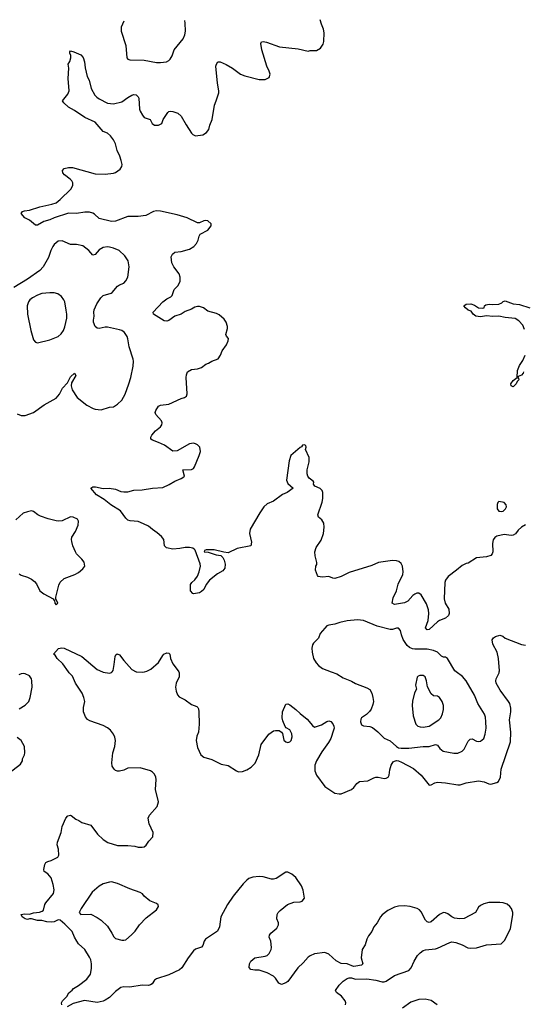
# Model space of a CAD drawing. Header units: inches. Extents: x 2057696 to 2160536, y 827480 to 1016834.
# Tile 357 of 422: x 2081955 to 2086867, y 1006755 to 1016363. Entities that reach past the tile are written whole.
import ezdxf

# ---------------------------------------------------------------- set-up
doc = ezdxf.new("R2010")
doc.units = ezdxf.units.IN
doc.header["$MEASUREMENT"] = 0
doc.layers.add('C0080', color=7, linetype='Continuous')
doc.layers.add('C0081', color=7, linetype='Continuous')

msp = doc.modelspace()

# ---------------------------------------------------------------- linework, layer by layer
at = {"layer": 'C0080', "color": 5}
for points, elevation in [([(2081950, 1009638), (2082010, 1009674), (2082044.5, 1009710), (2082057, 1009750), (2082076.9, 1009850), (2082074.5, 1009910), (2082069.4, 1009930), (2082050, 1009959.3), (2082010, 1009978.4), (2081990, 1009981.6), (2081970, 1009978.4), (2081947.3, 1009970)], 440), ([(2082366, 1006750), (2082362, 1006770), (2082374, 1006790), (2082414, 1006830), (2082433.6, 1006866.4), (2082466.6, 1006893.4), (2082479, 1006910), (2082530, 1006937.3), (2082610, 1007000.7), (2082646, 1007050), (2082656.9, 1007103.1), (2082656.3, 1007150), (2082648.3, 1007188.3), (2082636.6, 1007216.6), (2082591, 1007291), (2082530, 1007346.6), (2082512.3, 1007370), (2082490, 1007409.2), (2082466.6, 1007466.6), (2082396.6, 1007536.6), (2082350, 1007575.3), (2082330, 1007579), (2082290, 1007559.3), (2082270, 1007556), (2082220.2, 1007560.2), (2082171.9, 1007571.9), (2082130, 1007571.5), (2082070, 1007589.6), (2082050, 1007589.6), (2082030, 1007583), (2082010, 1007588), (2081978, 1007610), (2081969, 1007630), (2082002.3, 1007637.7), (2082050, 1007634.9), (2082090, 1007647), (2082147, 1007653), (2082175.9, 1007664.1), (2082186.6, 1007673.4), (2082200.9, 1007730), (2082210, 1007746), (2082284.1, 1007835.9), (2082292.9, 1007872.9), (2082282.7, 1007922.7), (2082261.2, 1007990), (2082230, 1008029), (2082195.3, 1008050), (2082189.2, 1008070), (2082200.2, 1008119.8), (2082210, 1008138), (2082228, 1008150), (2082261.2, 1008158.8), (2082326, 1008190), (2082338, 1008210), (2082333.2, 1008270), (2082321.2, 1008310), (2082322.7, 1008337.3), (2082359.3, 1008430), (2082369.4, 1008490), (2082404, 1008570), (2082426, 1008594), (2082450, 1008601), (2082458, 1008598), (2082502.5, 1008562.5), (2082532, 1008550), (2082562, 1008530), (2082650, 1008502.8), (2082715.2, 1008415.2), (2082770, 1008362), (2082813.3, 1008333.3), (2082910, 1008306), (2083010, 1008304.9), (2083076.7, 1008296.7), (2083110, 1008288), (2083150, 1008287.3), (2083170, 1008290.8), (2083190, 1008306.8), (2083213.8, 1008346.2), (2083253.2, 1008390), (2083257.2, 1008430), (2083216.6, 1008516.6), (2083207.6, 1008570), (2083220.5, 1008599.5), (2083296.4, 1008683.6), (2083308.4, 1008730), (2083279.6, 1008850), (2083285.1, 1008950), (2083281.6, 1008970), (2083270, 1008999.3), (2083250, 1009020.7), (2083230, 1009031.6), (2083130, 1009061.6), (2083010, 1009059), (2082970, 1009039), (2082928.9, 1009028.9), (2082910, 1009028.7), (2082890, 1009035.3), (2082875.3, 1009050), (2082858, 1009078), (2082852.7, 1009110), (2082863, 1009210), (2082882.6, 1009270), (2082888.1, 1009328.1), (2082883.3, 1009363.3), (2082871.5, 1009390), (2082839.5, 1009430), (2082810, 1009454), (2082770, 1009474.5), (2082640.5, 1009520.5), (2082615.1, 1009535.1), (2082598.6, 1009558.6), (2082579, 1009610), (2082577.2, 1009650), (2082589.4, 1009710), (2082582, 1009750), (2082565.1, 1009790), (2082498.7, 1009890), (2082470, 1009957.2), (2082439.3, 1009990), (2082432.1, 1010000)], 420), ([(2082763.3, 1010000), (2082770, 1009997.1), (2082830, 1009986), (2082850, 1009994), (2082855.5, 1010000)], 420), ([(2083098.6, 1010000), (2083150, 1009996), (2083171.5, 1010000)], 420), ([(2083505.9, 1010000), (2083510.8, 1009990), (2083510.6, 1009950), (2083482, 1009890), (2083476.3, 1009850), (2083482, 1009810), (2083493.7, 1009773.7), (2083510, 1009756), (2083570, 1009727.3), (2083630, 1009680.7), (2083681.6, 1009661.6), (2083692.2, 1009652.2), (2083697.6, 1009637.6), (2083702.4, 1009610), (2083706.4, 1009490), (2083698.4, 1009410), (2083682.4, 1009370), (2083677.6, 1009330), (2083690, 1009261), (2083722.6, 1009190), (2083750, 1009165.7), (2083830, 1009144.4), (2083919, 1009099), (2083990, 1009085.5), (2084070, 1009033.4), (2084090, 1009024.9), (2084130, 1009027.7), (2084170, 1009042), (2084211.5, 1009068.5), (2084253.4, 1009106.6), (2084287, 1009190), (2084309.7, 1009290.3), (2084386, 1009390), (2084430, 1009422.8), (2084450, 1009426.8), (2084485.4, 1009425.4), (2084510, 1009412), (2084517.3, 1009397.3), (2084530, 1009332), (2084550, 1009314.8), (2084570, 1009311), (2084590, 1009316), (2084604, 1009330), (2084614.2, 1009365.8), (2084610, 1009395.3), (2084590, 1009433.2), (2084553.2, 1009453.2), (2084545.2, 1009465.2), (2084520.7, 1009520.7), (2084514.5, 1009550), (2084519.7, 1009610), (2084550, 1009684.7), (2084570, 1009686.8), (2084590, 1009676.3), (2084650, 1009630.4), (2084690, 1009592.4), (2084758.6, 1009538.6), (2084810, 1009474), (2084830, 1009459.1), (2084897.6, 1009482.4), (2084950, 1009515.5), (2084970, 1009522), (2084990, 1009513.4), (2085010, 1009490.4), (2085019.6, 1009470), (2085021.1, 1009450), (2085016.5, 1009430), (2084990.4, 1009350), (2084968.5, 1009310), (2084901.3, 1009218.7), (2084848.9, 1009131.1), (2084835.5, 1009090), (2084833.9, 1009033.9), (2084851.1, 1008990), (2084930, 1008880.3), (2085030, 1008816.4), (2085070, 1008808.2), (2085090, 1008810.4), (2085190, 1008850.4), (2085214.5, 1008870), (2085242.9, 1008910), (2085270, 1008928.4), (2085350, 1008937.1), (2085410, 1008966.4), (2085428, 1008970), (2085450.3, 1008970.3), (2085510, 1008958.4), (2085530, 1008960.4), (2085549.2, 1008970), (2085557.7, 1008990), (2085564.5, 1009044.5), (2085577.1, 1009090), (2085599.4, 1009120.6), (2085610, 1009128.4), (2085630, 1009132.9), (2085650.5, 1009130.5), (2085678.7, 1009118.7), (2085795.3, 1009055.3), (2085872.4, 1008990), (2085950, 1008894), (2085970, 1008895.5), (2086004.8, 1008915.2), (2086030, 1008921.3), (2086110, 1008916.9), (2086230, 1008896.4), (2086250, 1008897.1), (2086310, 1008917.1), (2086430, 1008934.9), (2086485.5, 1008925.5), (2086530, 1008906), (2086550, 1008902.8), (2086610, 1008920.7), (2086624, 1008930), (2086643.7, 1008970), (2086651.3, 1009050), (2086742.7, 1009317.3), (2086744.5, 1009410), (2086732.8, 1009530), (2086745.6, 1009610), (2086746.1, 1009646.1), (2086734.8, 1009690), (2086724.4, 1009710), (2086640.4, 1009820.4), (2086603.1, 1009890), (2086599.2, 1009910), (2086601.7, 1009930), (2086630.8, 1009989.2), (2086633, 1010000)], 420), ([(2084993.5, 1010000), (2085050, 1009979.3), (2085110, 1009941.3), (2085190, 1009908.4), (2085230, 1009885.3), (2085342, 1009842), (2085370, 1009826), (2085388.9, 1009790), (2085400.9, 1009750), (2085404.9, 1009710), (2085401.1, 1009678.9), (2085384.4, 1009635.6), (2085366.9, 1009613.1), (2085337.2, 1009582.8), (2085290.7, 1009550), (2085282.9, 1009537.1), (2085278, 1009510), (2085290, 1009482.8), (2085310, 1009470.7), (2085370, 1009466), (2085395.8, 1009455.8), (2085450, 1009413.4), (2085510, 1009352.7), (2085570, 1009326.4), (2085629.2, 1009269.2), (2085650, 1009258.9), (2085674.9, 1009254.9), (2085750, 1009255.2), (2085890, 1009271.3), (2085949.8, 1009270.2), (2086010, 1009290.4), (2086030, 1009284), (2086053.4, 1009250), (2086086.3, 1009226.3), (2086190, 1009204.9), (2086230, 1009205.7), (2086270, 1009226.4), (2086290, 1009246), (2086330, 1009324), (2086350, 1009343), (2086370, 1009345.5), (2086410, 1009323.8), (2086430, 1009320.4), (2086450, 1009323.1), (2086481.6, 1009350), (2086496.3, 1009390), (2086505.4, 1009450), (2086503, 1009510), (2086497.2, 1009557.2), (2086487.5, 1009587.5), (2086425.4, 1009690), (2086391.1, 1009771.1), (2086309.7, 1009910), (2086272.8, 1009952.8), (2086213.3, 1010000)], 440), ([(2081850, 1009010.4), (2081961.5, 1009098.5), (2081981.2, 1009130), (2081982.7, 1009150), (2082001.2, 1009190), (2082005.2, 1009210), (2082001.2, 1009270), (2081969.2, 1009330), (2081930, 1009358)], 440), ([(2085132.7, 1006750), (2085136, 1006770), (2085129.3, 1006790), (2085093.6, 1006833.6), (2085046, 1006870), (2085036, 1006890), (2085070, 1006942.8), (2085110, 1006980.7), (2085150, 1007007.7), (2085170, 1007014), (2085190, 1007013.4), (2085230, 1006999.1), (2085342.5, 1007002.5), (2085430, 1006990.5), (2085490, 1006974.4), (2085510, 1006972.7), (2085530, 1006979.3), (2085610, 1007037), (2085750, 1007085.3), (2085773.3, 1007110), (2085803.3, 1007176.7), (2085836.9, 1007230), (2085861.8, 1007258.2), (2085890, 1007278.7), (2085912.6, 1007287.4), (2086010, 1007295.8), (2086030, 1007302), (2086150, 1007359.5), (2086170, 1007363.1), (2086210, 1007358.4), (2086270, 1007335.8), (2086326.8, 1007306.8), (2086350, 1007302.6), (2086410, 1007307.6), (2086510, 1007336), (2086650, 1007345.5), (2086682.6, 1007377.4), (2086744, 1007490), (2086766.8, 1007630), (2086766.4, 1007650), (2086751, 1007690), (2086737.3, 1007710), (2086710, 1007732.3), (2086670, 1007745.8), (2086638, 1007750), (2086531.1, 1007748.9), (2086483.2, 1007736.8), (2086450, 1007720.7), (2086430, 1007702.7), (2086401.6, 1007650), (2086290, 1007592.9), (2086248.5, 1007588.5), (2086196.8, 1007596.8), (2086170, 1007609.7), (2086130, 1007638.7), (2086110, 1007648.6), (2086090, 1007650.8), (2086050, 1007632), (2085970, 1007559.7), (2085950, 1007552.8), (2085930, 1007558.7), (2085914.8, 1007574.8), (2085870, 1007658.9), (2085855.4, 1007675.4), (2085831.4, 1007691.4), (2085762.7, 1007710), (2085710, 1007715.7), (2085650, 1007712.9), (2085610, 1007703.8), (2085544.4, 1007670), (2085490, 1007629.7), (2085474.3, 1007610), (2085441.7, 1007550), (2085408.9, 1007510), (2085390, 1007466.6), (2085358.2, 1007421.8), (2085342, 1007390), (2085324.2, 1007335.8), (2085297.1, 1007290), (2085287.3, 1007207.3), (2085302, 1007150), (2085290, 1007138), (2085234.4, 1007125.6), (2085210, 1007125.2), (2085150, 1007149.2), (2085090, 1007154), (2085040.7, 1007180.7), (2084970, 1007242.9), (2084930, 1007260.9), (2084830, 1007247.3), (2084790, 1007229.6), (2084770, 1007215.1), (2084720.4, 1007159.6), (2084668, 1007112), (2084570, 1006977.6), (2084550, 1006964.7), (2084510, 1006949.4), (2084482, 1006962), (2084450, 1007009.2), (2084429.2, 1007030), (2084370, 1007062), (2084290, 1007089.6), (2084247.8, 1007087.8), (2084210, 1007094), (2084193.2, 1007113.2), (2084197, 1007150), (2084210, 1007177.3), (2084250, 1007207.3), (2084350, 1007224), (2084369.3, 1007230.7), (2084389.3, 1007250.7), (2084409, 1007290), (2084412.7, 1007310), (2084405.2, 1007370), (2084389, 1007410), (2084393.2, 1007430), (2084405.2, 1007450), (2084462.3, 1007497.7), (2084480.7, 1007530), (2084479.5, 1007550), (2084464.5, 1007590), (2084465.2, 1007630), (2084477.2, 1007650), (2084497.2, 1007670), (2084568.7, 1007730), (2084630, 1007750.7), (2084690, 1007754), (2084710, 1007761), (2084732.3, 1007790), (2084720.5, 1007870), (2084704.2, 1007910), (2084650, 1007991.5), (2084610, 1008026), (2084570, 1008045.6), (2084550, 1008043.6), (2084456.2, 1007983.8), (2084430, 1007976.2), (2084410, 1007977.6), (2084330, 1008000.5), (2084290, 1008001.7), (2084230, 1007994.5), (2084190, 1007981.5), (2084170, 1007967.4), (2084133.8, 1007930), (2084037.7, 1007810), (2083982.6, 1007730), (2083917.1, 1007610), (2083903.8, 1007510), (2083885.5, 1007470), (2083768.2, 1007390), (2083754.9, 1007370), (2083742.4, 1007330), (2083728.8, 1007311.2), (2083670, 1007293), (2083650, 1007275.6), (2083598.9, 1007210), (2083535.8, 1007110), (2083513, 1007090), (2083410, 1007041.1), (2083290, 1007002.9), (2083270, 1006991.8), (2083246.5, 1006953.5), (2083230, 1006944), (2083210, 1006939.7), (2083150, 1006941), (2083030, 1006922.2), (2082970, 1006925.3), (2082941.3, 1006918.7), (2082890, 1006880.5), (2082830, 1006821.6), (2082790, 1006794), (2082770, 1006785.6), (2082710, 1006772.7), (2082588.7, 1006791.3), (2082477.7, 1006762.3), (2082418, 1006730)], 420), ([(2086028.7, 1006750), (2085970, 1006790.7), (2085910, 1006806.6), (2085850, 1006802.5), (2085770, 1006776.5), (2085690, 1006718.5)], 420)]:
    msp.add_lwpolyline(points, dxfattribs=dict(at, elevation=elevation))
for points, elevation in [([(2085857.5, 1009962.5), (2085843.1, 1009956.9), (2085833.7, 1009946.3), (2085814.8, 1009870), (2085826, 1009830), (2085805.3, 1009794.7), (2085786.1, 1009713.9), (2085783.6, 1009670), (2085793.4, 1009570), (2085818.7, 1009490), (2085837.1, 1009470), (2085861.8, 1009461.8), (2085890, 1009459.7), (2085950, 1009469.4), (2086042.3, 1009530), (2086062.2, 1009550), (2086079.8, 1009590), (2086088.5, 1009631.5), (2086088.7, 1009670), (2086076.1, 1009710), (2086050, 1009748.2), (2086030, 1009760.4), (2085990, 1009765.4), (2085970, 1009783.7), (2085933.1, 1009853.1), (2085923.6, 1009910), (2085910, 1009949), (2085890, 1009962)], 460), ([(2082850, 1007949.8), (2082830, 1007948.4), (2082770, 1007931), (2082730, 1007907.2), (2082663.1, 1007850), (2082553.4, 1007690), (2082534.8, 1007650), (2082550, 1007631), (2082650, 1007634), (2082710, 1007603), (2082750, 1007575.5), (2082810, 1007517.1), (2082854.4, 1007450), (2082872.1, 1007412.1), (2082890, 1007396.3), (2082950, 1007381.6), (2082970, 1007380.5), (2082990, 1007385.5), (2083047, 1007433), (2083080.7, 1007470), (2083123.7, 1007530), (2083190, 1007597.3), (2083290, 1007676), (2083309, 1007710), (2083304.7, 1007724.7), (2083290, 1007737.2), (2083223.8, 1007763.8), (2083170, 1007809.5), (2083151.7, 1007831.7), (2083130, 1007845.4), (2083030, 1007882.3), (2082910, 1007935.3)], 420)]:
    msp.add_lwpolyline(points, close=True, dxfattribs=dict(at, elevation=elevation))
at = {"layer": 'C0081', "color": 5}
for points, elevation in [([(2086890, 1011434.5), (2086850.7, 1011410), (2086818.6, 1011381.4), (2086790, 1011346), (2086770, 1011332), (2086750, 1011329.6), (2086682, 1011338), (2086610, 1011322.7), (2086591, 1011310), (2086573.4, 1011286.6), (2086567.7, 1011250), (2086570.5, 1011170), (2086564, 1011150), (2086550, 1011136), (2086510, 1011120.5), (2086410, 1011111.5), (2086330, 1011059.3), (2086310, 1011057.2), (2086270, 1011037.2), (2086217.3, 1010990), (2086136, 1010930), (2086110, 1010895.3), (2086102, 1010870), (2086097.1, 1010710), (2086106.4, 1010670), (2086139.5, 1010610), (2086144.4, 1010570), (2086138, 1010550), (2086110, 1010522), (2086050, 1010500.9), (2086030, 1010486.6), (2085950, 1010412.7), (2085930, 1010409.7), (2085912.7, 1010430), (2085940.6, 1010499.4), (2085947.5, 1010570), (2085943.8, 1010603.8), (2085923.2, 1010663.2), (2085870, 1010751.6), (2085850, 1010765.6), (2085830, 1010766), (2085810, 1010757.6), (2085790, 1010743), (2085739.5, 1010690), (2085710, 1010673.1), (2085610, 1010656.2), (2085588.2, 1010668.2), (2085598, 1010722), (2085631.7, 1010788.3), (2085645.6, 1010854.4), (2085692.6, 1010950), (2085695.4, 1010975.4), (2085689.6, 1011030), (2085676.4, 1011056.4), (2085654.8, 1011074.7), (2085630, 1011083), (2085590, 1011086.3), (2085453.8, 1011066.2), (2085390, 1011036.3), (2085170.3, 1010969.7), (2085090, 1010929.6), (2085030, 1010909.6), (2085010, 1010912.7), (2084970, 1010929.2), (2084910, 1010922.7), (2084885.6, 1010925.6), (2084868, 1010930), (2084860.2, 1010940.2), (2084842, 1010990), (2084844, 1011030), (2084852.7, 1011047.3), (2084852.9, 1011067.1), (2084836, 1011130), (2084832.7, 1011170), (2084846.5, 1011213.5), (2084896.6, 1011283.4), (2084919.5, 1011350), (2084926, 1011410), (2084921.2, 1011450), (2084901.2, 1011481.2), (2084870, 1011508), (2084864, 1011530), (2084906.3, 1011653.7), (2084913.2, 1011690), (2084912.7, 1011750), (2084905.2, 1011770), (2084887.3, 1011787.3), (2084835.3, 1011810), (2084822, 1011830), (2084824, 1011850), (2084818.6, 1011858.6), (2084779, 1011890), (2084765.2, 1011910), (2084759.3, 1011930), (2084759.3, 1011970), (2084779.3, 1012050), (2084779.3, 1012090), (2084742, 1012170), (2084748, 1012190), (2084747.3, 1012207.3), (2084730, 1012215.3), (2084714, 1012210), (2084704.7, 1012195.3), (2084690, 1012188.7), (2084601, 1012110), (2084582.5, 1012057.5), (2084556.3, 1011870), (2084570, 1011836), (2084622, 1011790), (2084562.8, 1011750), (2084517.3, 1011730), (2084430, 1011665.2), (2084370, 1011639.3), (2084337.3, 1011610), (2084296.3, 1011550), (2084202, 1011390), (2084198, 1011350), (2084216.8, 1011263.2), (2084211, 1011230), (2084077.3, 1011202.7), (2083990, 1011161.2), (2083945.4, 1011165.4), (2083851.2, 1011191.2), (2083774, 1011190), (2083758, 1011182), (2083754, 1011170), (2083793.8, 1011166.2), (2083870, 1011141.3), (2083915.6, 1011135.6), (2083936.5, 1011116.5), (2083950.7, 1011090), (2083959.1, 1011050), (2083954.8, 1011010), (2083935.9, 1010984.1), (2083883.4, 1010956.6), (2083805.2, 1010894.8), (2083772.4, 1010850), (2083750, 1010804), (2083730, 1010784), (2083709.1, 1010769.1), (2083650, 1010759), (2083643.2, 1010763.2), (2083621.2, 1010790), (2083622.7, 1010850), (2083634, 1010870), (2083663.5, 1010896.5), (2083688.6, 1010931.4), (2083705.1, 1010974.9), (2083717.6, 1011030), (2083714.1, 1011054.1), (2083665.6, 1011185.6), (2083656.5, 1011196.5), (2083645.2, 1011205.2), (2083610, 1011212.7), (2083570, 1011212), (2083517.6, 1011202.4), (2083450, 1011197.6), (2083388.7, 1011210), (2083369.2, 1011230), (2083361.2, 1011290), (2083338.3, 1011318.3), (2083297.1, 1011357.1), (2083250, 1011387), (2083210, 1011422), (2083164.2, 1011444.2), (2083110, 1011464.7), (2083031.9, 1011471.9), (2083010, 1011479.3), (2082990, 1011499.3), (2082938.4, 1011570), (2082845.6, 1011630), (2082780.4, 1011680.4), (2082705.3, 1011725.3), (2082648, 1011790), (2082670, 1011804.7), (2082694, 1011806), (2082770, 1011786.8), (2082829.4, 1011790.6), (2082890, 1011780.7), (2082940.4, 1011760.4), (2082970, 1011754.9), (2083010, 1011755.5), (2083070, 1011770.3), (2083150, 1011774), (2083250.4, 1011790.4), (2083350, 1011799.3), (2083414.2, 1011825.8), (2083470, 1011861), (2083530, 1011886), (2083556.5, 1011903.5), (2083562, 1011910), (2083546, 1011970), (2083630, 1011973.4), (2083650, 1011982.8), (2083660.7, 1011999.3), (2083706, 1012110), (2083717.6, 1012150), (2083712.3, 1012190), (2083690, 1012213.2), (2083670, 1012225.2), (2083650, 1012229.3), (2083610, 1012222.9), (2083490, 1012156), (2083450, 1012153.2), (2083368.7, 1012210), (2083310, 1012238), (2083250, 1012259), (2083235.3, 1012270), (2083234, 1012290), (2083245.2, 1012310), (2083279.3, 1012350), (2083329, 1012390), (2083341.2, 1012410), (2083344, 1012430), (2083339, 1012450), (2083283.7, 1012510), (2083278, 1012530), (2083282, 1012550), (2083309.4, 1012590), (2083330, 1012602), (2083410, 1012610.5), (2083530, 1012667.3), (2083563.2, 1012676.8), (2083582, 1012690), (2083589, 1012711), (2083578.4, 1012870), (2083581.3, 1012898.7), (2083591.8, 1012928.2), (2083630, 1012950.6), (2083690, 1012957.3), (2083729.5, 1012970.5), (2083770, 1013002.8), (2083798, 1013010), (2083830, 1013031), (2083890, 1013052), (2083914, 1013090), (2083929.6, 1013130.4), (2083972.3, 1013190), (2083989.3, 1013230), (2083992.9, 1013252.9), (2083973.2, 1013273.2), (2083966, 1013290), (2083981.2, 1013350), (2083981.2, 1013370), (2083969.2, 1013410), (2083950, 1013442), (2083901.5, 1013481.5), (2083876.2, 1013496.2), (2083790, 1013519.6), (2083749.3, 1013550), (2083710, 1013563.5), (2083690, 1013564.7), (2083662, 1013558), (2083630, 1013538.7), (2083570, 1013514.7), (2083530.2, 1013489.8), (2083470, 1013469.6), (2083410, 1013427.3), (2083390, 1013419.5), (2083363.9, 1013423.9), (2083259, 1013490), (2083257.2, 1013510), (2083350, 1013610.4), (2083390, 1013638.4), (2083430, 1013658.4), (2083441.6, 1013670), (2083462, 1013730), (2083501.6, 1013770), (2083519.7, 1013810), (2083520.5, 1013850), (2083510, 1013882.7), (2083459.6, 1013950), (2083439.6, 1013990), (2083432.1, 1014047.9), (2083444.4, 1014075.6), (2083470, 1014093.4), (2083530, 1014101.6), (2083610, 1014123), (2083653.2, 1014150), (2083680.7, 1014179.3), (2083697.2, 1014210), (2083705.2, 1014250), (2083714, 1014270), (2083789, 1014310), (2083822, 1014350), (2083822, 1014370), (2083790, 1014399.3), (2083770, 1014402.7), (2083750, 1014401.2), (2083710, 1014379.3), (2083690, 1014379.3), (2083588.5, 1014428.5), (2083490, 1014458.5), (2083330, 1014493.8), (2083290, 1014496.5), (2083260.5, 1014490), (2083187.1, 1014452.9), (2083110, 1014442.5), (2083010, 1014443.5), (2082890, 1014398), (2082850, 1014392.8), (2082730, 1014422.6), (2082686.3, 1014466.3), (2082670, 1014475.7), (2082634.5, 1014485.5), (2082590, 1014484.4), (2082510, 1014472.7), (2082430, 1014475.3), (2082291.8, 1014428.2), (2082250, 1014409.7), (2082190, 1014393.6), (2082130, 1014359), (2082110, 1014359), (2082050, 1014406), (2082004, 1014430), (2081969, 1014470), (2081982, 1014490), (2082002.6, 1014497.4), (2082050, 1014505.7), (2082150, 1014536.5), (2082270, 1014562.4), (2082310, 1014576.5), (2082350, 1014606.7), (2082454.3, 1014710), (2082474.2, 1014745.8), (2082472.6, 1014770), (2082463.5, 1014790), (2082448, 1014808), (2082392.7, 1014850), (2082375.1, 1014870), (2082372.7, 1014890), (2082389.7, 1014910.3), (2082430, 1014920.3), (2082470, 1014921.7), (2082690, 1014859.7), (2082790, 1014856.5), (2082870, 1014865.3), (2082890, 1014872.7), (2082935.8, 1014904.2), (2082951.4, 1014928.6), (2082953.6, 1014950), (2082946, 1014990), (2082933, 1015030), (2082906.3, 1015086.3), (2082889.8, 1015150), (2082871.7, 1015190), (2082842.2, 1015230), (2082810, 1015255), (2082770, 1015271.9), (2082690, 1015362), (2082589.9, 1015409.9), (2082490, 1015478), (2082429.8, 1015509.8), (2082385.2, 1015550), (2082374, 1015570), (2082424.8, 1015635.2), (2082437, 1015670), (2082427, 1015790), (2082433.2, 1015890), (2082429.2, 1015930), (2082445.2, 1015954.8), (2082453.2, 1015990), (2082452.9, 1016012.9), (2082444.7, 1016035.3), (2082444, 1016050), (2082450, 1016058), (2082482, 1016050), (2082550, 1016021), (2082573.2, 1015993.2), (2082586.8, 1015950), (2082593.7, 1015893.7), (2082613, 1015810), (2082631.5, 1015771.5), (2082651.1, 1015690), (2082687.7, 1015627.7), (2082707, 1015607), (2082730, 1015591.3), (2082810, 1015548.1), (2082870, 1015543.2), (2082950, 1015562.6), (2083010, 1015604.9), (2083050, 1015625.5), (2083070, 1015633), (2083090, 1015630.6), (2083110, 1015610.8), (2083115.6, 1015595.6), (2083124.4, 1015490), (2083130.5, 1015470), (2083153.4, 1015430), (2083170, 1015408), (2083227.9, 1015387.9), (2083247.7, 1015350), (2083270, 1015334.8), (2083310, 1015334.8), (2083342, 1015350), (2083354, 1015390), (2083401.5, 1015458.5), (2083410, 1015466), (2083429.3, 1015470.7), (2083450, 1015467.3), (2083498, 1015450), (2083530, 1015422.8), (2083577.7, 1015337.7), (2083630, 1015254.8), (2083642.8, 1015242.8), (2083670, 1015230.8), (2083742, 1015238), (2083777.5, 1015262.5), (2083801.2, 1015290), (2083810, 1015332), (2083833.2, 1015390), (2083854, 1015530), (2083871.8, 1015570), (2083896.2, 1015650), (2083898.4, 1015670), (2083883.2, 1015743.2), (2083867.3, 1015910), (2083873.2, 1015930), (2083888.7, 1015950), (2083910, 1015950.5), (2083970, 1015926), (2084030, 1015890.4), (2084110, 1015832.7), (2084150, 1015814.4), (2084290, 1015779.1), (2084350, 1015778.8), (2084390, 1015798), (2084398, 1015830), (2084390, 1015862), (2084365.1, 1015910), (2084316.2, 1016070), (2084306, 1016130), (2084314, 1016146), (2084330, 1016150.7), (2084363.5, 1016143.5), (2084490, 1016099.1), (2084670, 1016079.1), (2084770, 1016056), (2084790, 1016061), (2084850, 1016061), (2084890, 1016086), (2084915.3, 1016124.7), (2084922.7, 1016150), (2084924.7, 1016235.3), (2084918, 1016270), (2084898, 1016318), (2084886.3, 1016362.7)], 420), ([(2082970, 1016349.3), (2082945.7, 1016290), (2082945.7, 1016250), (2082989.2, 1016110), (2083000.5, 1015990), (2083010, 1015977.3), (2083030.4, 1015970.4), (2083170, 1015969.2), (2083290, 1015944.6), (2083330, 1015943.6), (2083386.9, 1015953.1), (2083410, 1015963.8), (2083424, 1015976), (2083442.4, 1016010), (2083462.9, 1016070), (2083550, 1016176.3), (2083566.1, 1016213.9), (2083573.5, 1016250), (2083569.8, 1016330), (2083564.3, 1016354.1)], 440), ([(2081930, 1012516.3), (2081970, 1012502), (2082010, 1012502), (2082088.7, 1012530), (2082194.2, 1012605.8), (2082311.5, 1012668.5), (2082342.7, 1012710), (2082373.8, 1012766.2), (2082421.2, 1012818.8), (2082450, 1012878), (2082490, 1012914), (2082502, 1012890), (2082459.8, 1012820.2), (2082457.3, 1012790), (2082468.2, 1012750), (2082514.6, 1012674.6), (2082610, 1012602), (2082671.3, 1012570), (2082690, 1012562), (2082750, 1012557.3), (2082830, 1012580.5), (2082870, 1012585.5), (2082909.3, 1012610), (2082950, 1012650.6), (2082984.7, 1012710), (2083021.3, 1012810), (2083040.5, 1012870), (2083063.3, 1012983.3), (2083065.6, 1013030), (2083061.6, 1013050), (2083022.4, 1013170), (2083010, 1013248), (2083003.7, 1013270), (2082977.2, 1013310), (2082950, 1013329.2), (2082930, 1013336), (2082810, 1013362), (2082790, 1013362.9), (2082730, 1013349.6), (2082710, 1013352), (2082690, 1013369.2), (2082675.6, 1013410), (2082673.6, 1013430), (2082681.3, 1013470), (2082678, 1013510), (2082682.4, 1013530), (2082706.6, 1013590), (2082745.7, 1013650), (2082770, 1013671.5), (2082845.8, 1013694.2), (2082858, 1013702), (2082910, 1013761.1), (2082930, 1013775.8), (2082970, 1013793.4), (2082990, 1013814), (2083009.5, 1013850), (2083021.6, 1013950), (2083014.7, 1014010), (2082979.8, 1014059.7), (2082924, 1014110), (2082870, 1014134.5), (2082830, 1014143.7), (2082810, 1014146.6), (2082770, 1014140.7), (2082730, 1014118), (2082690, 1014072.3), (2082670, 1014066), (2082631.1, 1014111.1), (2082570, 1014155.1), (2082510, 1014169.6), (2082450, 1014168.2), (2082370, 1014204), (2082330, 1014202), (2082290.3, 1014170), (2082278.3, 1014150), (2082259.6, 1014110), (2082237.5, 1014042.5), (2082182.6, 1013950), (2082150, 1013916.9), (2082030.7, 1013829.3), (2081896.5, 1013750)], 440), ([(2086880.1, 1013340.1), (2086863.5, 1013383.5), (2086824.5, 1013424.5), (2086787.3, 1013447.3), (2086690, 1013457.7), (2086630, 1013469.8), (2086570, 1013467.3), (2086510, 1013472), (2086450, 1013462), (2086406, 1013470), (2086377.2, 1013490), (2086358.6, 1013518.6), (2086330, 1013529.2), (2086304, 1013550), (2086288, 1013570), (2086310, 1013586), (2086354, 1013590), (2086390, 1013578), (2086430, 1013552), (2086472.7, 1013547.3), (2086486, 1013550), (2086488, 1013570), (2086501.2, 1013578.8), (2086533.6, 1013586.4), (2086570, 1013583), (2086630, 1013587.7), (2086659.3, 1013600.7), (2086670, 1013612), (2086690, 1013618), (2086770, 1013590.8), (2086830, 1013582.8), (2086930, 1013550.8)], 380), ([(2086870, 1012926), (2086866.8, 1012913.2), (2086850, 1012895.3), (2086818, 1012882), (2086814, 1012870), (2086822, 1012862), (2086824.7, 1012850), (2086806.4, 1012833.6), (2086797.3, 1012810), (2086770, 1012781.2), (2086750, 1012789), (2086746, 1012810), (2086770, 1012840.7), (2086809, 1012870), (2086810, 1012938), (2086829.8, 1012990), (2086864.2, 1013035.8), (2086885.6, 1013090)], 380), ([(2081950, 1010954.4), (2081970, 1010943.7), (2082030, 1010924.4), (2082070, 1010904.4), (2082101.1, 1010881.1), (2082117.7, 1010857.7), (2082150.7, 1010790), (2082190, 1010759.1), (2082282, 1010710), (2082290, 1010694), (2082294, 1010694), (2082298, 1010670), (2082310, 1010652), (2082328, 1010670), (2082310, 1010706), (2082306, 1010706), (2082307.3, 1010727.3), (2082335.3, 1010844.7), (2082350, 1010874.8), (2082389.2, 1010910), (2082491.7, 1010948.3), (2082528, 1010970), (2082570, 1011004.7), (2082589, 1011030), (2082584, 1011070), (2082560.2, 1011100.2), (2082510, 1011149.2), (2082498, 1011170), (2082472.3, 1011230), (2082463.7, 1011270), (2082460.9, 1011290), (2082465.1, 1011314.9), (2082499, 1011370), (2082524, 1011430), (2082528.7, 1011470), (2082518, 1011490), (2082478, 1011510), (2082450, 1011511.6), (2082370, 1011471.8), (2082330.5, 1011469.5), (2082310, 1011473), (2082232, 1011492), (2082158, 1011518), (2082131.1, 1011531.1), (2082090, 1011562.7), (2082070, 1011569.4), (2082030, 1011562), (2081990, 1011546.6), (2081918.7, 1011481.3)], 440), ([(2086213.3, 1010000), (2086200.7, 1010010), (2086127.9, 1010127.9), (2086110, 1010140.9), (2086090, 1010143.6), (2086070, 1010152.8), (2086030, 1010192), (2085990, 1010207.8), (2085930, 1010219.4), (2085810, 1010220.8), (2085785.1, 1010225.1), (2085756.8, 1010236.8), (2085735.3, 1010255.3), (2085695.3, 1010315.3), (2085678.8, 1010358.8), (2085670, 1010402), (2085650, 1010426), (2085630, 1010426.6), (2085590, 1010411.6), (2085570, 1010411.3), (2085443.4, 1010443.4), (2085310, 1010500.7), (2085250, 1010507.8), (2085150, 1010497.6), (2085078, 1010482), (2085030, 1010462.9), (2084970, 1010455.6), (2084950, 1010446.6), (2084930, 1010426.6), (2084887.4, 1010372.6), (2084870, 1010329.3), (2084820.7, 1010279.3), (2084810, 1010262), (2084804.4, 1010230), (2084806.4, 1010190), (2084821.6, 1010130), (2084845.5, 1010085.5), (2084870, 1010060.7), (2084910, 1010030.6), (2084993.5, 1010000)], 440), ([(2086633, 1010000), (2086635.1, 1010010), (2086626.6, 1010130), (2086612.1, 1010190), (2086569.6, 1010270), (2086563.7, 1010310), (2086576, 1010330), (2086594.7, 1010345.3), (2086637.6, 1010357.6), (2086667.1, 1010347.1), (2086690, 1010328.5), (2086850, 1010266), (2086890, 1010258.4)], 420), ([(2082432.1, 1010000), (2082376.6, 1010076.6), (2082322, 1010130), (2082300.4, 1010160.4), (2082286, 1010170), (2082334, 1010226), (2082367.2, 1010232.8), (2082390, 1010230.3), (2082562.8, 1010150), (2082710, 1010023), (2082763.3, 1010000)], 420), ([(2082855.5, 1010000), (2082867.2, 1010012.8), (2082878, 1010070), (2082885.2, 1010150), (2082893.6, 1010166.4), (2082905.6, 1010174.4), (2082930, 1010166), (2082970.4, 1010110.4), (2083050, 1010020.7), (2083090, 1010000.7), (2083098.6, 1010000)], 420), ([(2083171.5, 1010000), (2083195.5, 1010004.5), (2083234.2, 1010025.8), (2083309, 1010090), (2083350, 1010158), (2083362, 1010170), (2083390, 1010184.7), (2083410, 1010182), (2083418, 1010170), (2083426.8, 1010130), (2083450, 1010078), (2083501, 1010010), (2083505.9, 1010000)], 420)]:
    msp.add_lwpolyline(points, dxfattribs=dict(at, elevation=elevation))
for points, elevation in [([(2082250, 1013698.9), (2082170, 1013689.8), (2082130, 1013675.6), (2082080.5, 1013650), (2082054.9, 1013630), (2082039.5, 1013610), (2082028.9, 1013570), (2082032.6, 1013490), (2082064.6, 1013330), (2082090, 1013238.8), (2082110, 1013216.3), (2082130, 1013208.2), (2082250, 1013239.1), (2082329.6, 1013270.4), (2082361, 1013299), (2082382, 1013330), (2082395.1, 1013364.9), (2082414, 1013450), (2082415.6, 1013490), (2082409.6, 1013529.6), (2082394.5, 1013610), (2082386.6, 1013630), (2082362, 1013662), (2082326.3, 1013686.3), (2082290, 1013696.9)], 460), ([(2086630, 1011662), (2086618, 1011650), (2086612.7, 1011632.7), (2086612, 1011590), (2086628, 1011568), (2086650, 1011564), (2086670, 1011568), (2086695.1, 1011590), (2086702.7, 1011610), (2086701.2, 1011630), (2086682, 1011650)], 420)]:
    msp.add_lwpolyline(points, close=True, dxfattribs=dict(at, elevation=elevation))

doc.saveas('drawing.dxf')
